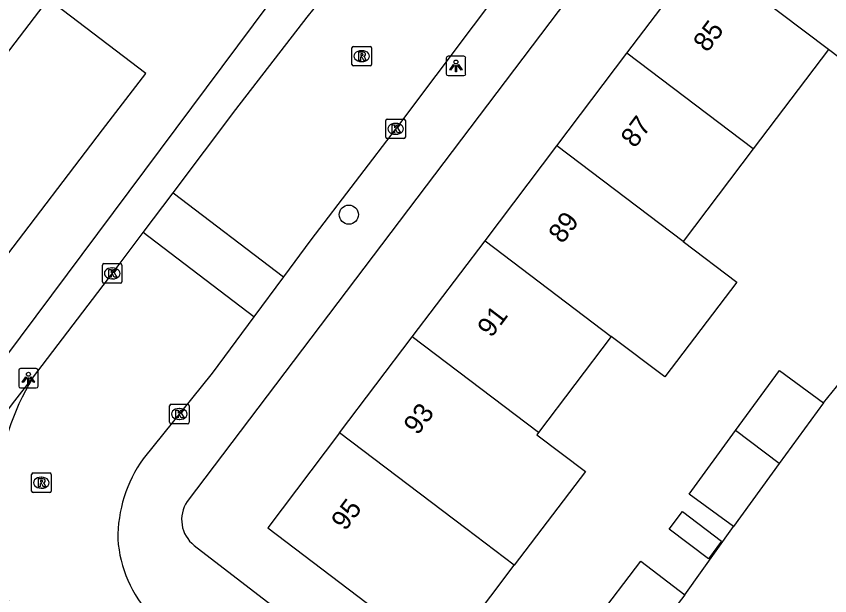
# Model space of a CAD drawing. Extents: x 159040 to 160094, y 381214 to 382518.
# Drawn here: x 159350 to 159391.67, y 381905.78 to 381935.45 of the extents above; entities that cross this region are included whole.
import ezdxf

# ---------------------------------------------------------------- set-up
doc = ezdxf.new("R2010")
doc.units = 0
for name, color, linetype in [('IMGEO_Boom', 7, 'Continuous'), ('IMGEO_Kolk', 7, 'Continuous'), ('IMGEO_Lichtpunt', 7, 'Continuous'), ('IMGEO_Pand', 7, 'Continuous'), ('IMGEO_Pand_nummerreeks', 7, 'Continuous'), ('IMGEO_Rijbaan_lokaal_open', 7, 'Continuous'), ('IMGEO_Rioolput', 7, 'Continuous'), ('IMGEO_Voetpad_open', 7, 'Continuous')]:
    doc.layers.add(name, color=color, linetype=linetype)

msp = doc.modelspace()

# ---------------------------------------------------------------- linework, layer by layer
at = {"layer": 'IMGEO_Boom'}
msp.add_circle((159367.038, 381925.289), 0.489, dxfattribs=at)
at = {"layer": 'IMGEO_Kolk'}
for p, q in [((159368.935, 381929.257), (159368.935, 381930.109)), ((159369.01, 381930.183), (159369.862, 381930.183)), ((159369.936, 381930.109), (159369.936, 381929.257)), ((159369.423, 381929.963), (159369.448, 381929.963)), ((159369.446, 381929.403), (159369.421, 381929.403)), ((159369.862, 381929.183), (159369.01, 381929.183)), ((159354.417, 381921.855), (159354.417, 381922.707)), ((159354.492, 381922.781), (159355.344, 381922.781)), ((159354.905, 381922.561), (159354.93, 381922.561)), ((159355.418, 381922.707), (159355.418, 381921.855)), ((159355.344, 381921.781), (159354.492, 381921.781)), ((159354.928, 381922.001), (159354.903, 381922.001)), ((159357.855, 381914.656), (159357.855, 381915.508)), ((159357.93, 381915.582), (159358.782, 381915.582)), ((159358.856, 381915.508), (159358.856, 381914.656)), ((159358.343, 381915.362), (159358.368, 381915.362)), ((159358.366, 381914.802), (159358.341, 381914.802)), ((159358.782, 381914.582), (159357.93, 381914.582))]:
    msp.add_line(p, q, dxfattribs=at)
for points in [[(159368.935, 381929.257), (159368.935, 381930.109)], [(159369.01, 381930.183), (159369.862, 381930.183)], [(159369.936, 381930.109), (159369.936, 381929.257)], [(159369.256, 381929.883), (159369.379, 381929.883), (159369.379, 381929.732), (159369.509, 381929.883), (159369.673, 381929.883), (159369.527, 381929.732), (159369.68, 381929.483), (159369.528, 381929.483), (159369.443, 381929.647), (159369.379, 381929.58), (159369.379, 381929.483), (159369.256, 381929.483), (159369.256, 381929.883)], [(159369.862, 381929.183), (159369.01, 381929.183)], [(159354.417, 381921.855), (159354.417, 381922.707)], [(159354.492, 381922.781), (159355.344, 381922.781)], [(159355.418, 381922.707), (159355.418, 381921.855)], [(159354.738, 381922.481), (159354.861, 381922.481), (159354.861, 381922.33), (159354.991, 381922.481), (159355.155, 381922.481), (159355.009, 381922.33), (159355.162, 381922.081), (159355.01, 381922.081), (159354.925, 381922.245), (159354.861, 381922.178), (159354.861, 381922.081), (159354.738, 381922.081), (159354.738, 381922.481)], [(159355.344, 381921.781), (159354.492, 381921.781)], [(159357.855, 381914.656), (159357.855, 381915.508)], [(159357.93, 381915.582), (159358.782, 381915.582)], [(159358.856, 381915.508), (159358.856, 381914.656)], [(159358.176, 381915.282), (159358.299, 381915.282), (159358.299, 381915.131), (159358.429, 381915.282), (159358.593, 381915.282), (159358.447, 381915.131), (159358.6, 381914.882), (159358.448, 381914.882), (159358.363, 381915.046), (159358.299, 381914.979), (159358.299, 381914.882), (159358.176, 381914.882), (159358.176, 381915.282)], [(159358.782, 381914.582), (159357.93, 381914.582)]]:
    msp.add_lwpolyline(points, dxfattribs=at)
for centre, start, end in [((159369.012, 381930.107), 91.552, 178.448), ((159369.012, 381930.107), 91.552, 178.448), ((159369.86, 381930.107), 1.552, 88.448), ((159369.86, 381930.107), 1.552, 88.448), ((159369.012, 381929.259), 181.552, 268.448), ((159369.012, 381929.259), 181.552, 268.448), ((159369.86, 381929.259), 271.552, 358.448), ((159369.86, 381929.259), 271.552, 358.448), ((159354.494, 381922.705), 91.552, 178.448), ((159354.494, 381922.705), 91.552, 178.448), ((159355.342, 381922.705), 1.552, 88.448), ((159355.342, 381922.705), 1.552, 88.448), ((159354.494, 381921.857), 181.552, 268.448), ((159354.494, 381921.857), 181.552, 268.448), ((159355.342, 381921.857), 271.552, 358.448), ((159355.342, 381921.857), 271.552, 358.448), ((159357.932, 381915.506), 91.552, 178.448), ((159357.932, 381915.506), 91.552, 178.448), ((159358.78, 381915.506), 1.552, 88.448), ((159358.78, 381915.506), 1.552, 88.448), ((159357.932, 381914.658), 181.552, 268.448), ((159357.932, 381914.658), 181.552, 268.448), ((159358.78, 381914.658), 271.552, 358.448), ((159358.78, 381914.658), 271.552, 358.448)]:
    msp.add_arc(centre, 0.0765, start, end, dxfattribs=at)
for centre, major_axis, ratio, start_param, end_param in [((159369.422, 381929.683), (-0.387, 0.002), 0.722429, 4.712389, 7.853982), ((159369.447, 381929.683), (-0.39, 0.002), 0.717154, 1.570796, 4.712389), ((159354.904, 381922.281), (-0.387, 0.002), 0.722429, 4.712389, 7.853982), ((159354.929, 381922.281), (-0.39, 0.002), 0.717154, 1.570796, 4.712389), ((159358.342, 381915.082), (-0.387, 0.002), 0.722429, 4.712389, 7.853982), ((159358.367, 381915.082), (-0.39, 0.002), 0.717154, 1.570796, 4.712389)]:
    msp.add_ellipse(centre, major_axis=major_axis, ratio=ratio, start_param=start_param, end_param=end_param, dxfattribs=at)
at = {"layer": 'IMGEO_Lichtpunt'}
for p, q in [((159372.929, 381933.402), (159372.121, 381933.402)), ((159372.929, 381933.402), (159372.121, 381933.402)), ((159372.027, 381933.307), (159372.027, 381932.5)), ((159372.027, 381933.307), (159372.027, 381932.5)), ((159373.023, 381932.5), (159373.023, 381933.307)), ((159373.023, 381932.5), (159373.023, 381933.307)), ((159372.121, 381932.406), (159372.929, 381932.406)), ((159372.121, 381932.406), (159372.929, 381932.406)), ((159350.126, 381917.319), (159350.126, 381916.512)), ((159350.126, 381917.319), (159350.126, 381916.512)), ((159351.028, 381917.414), (159350.22, 381917.414)), ((159351.028, 381917.414), (159350.22, 381917.414)), ((159351.122, 381916.512), (159351.122, 381917.319)), ((159351.122, 381916.512), (159351.122, 381917.319)), ((159350.22, 381916.418), (159351.028, 381916.418)), ((159350.22, 381916.418), (159351.028, 381916.418))]:
    msp.add_line(p, q, dxfattribs=at)
for points in [[(159372.401, 381932.971), (159372.44, 381932.943), (159372.252, 381932.681), (159372.214, 381932.708), (159372.401, 381932.971)], [(159372.613, 381932.943), (159372.651, 381932.97), (159372.838, 381932.708), (159372.799, 381932.68), (159372.613, 381932.943)], [(159372.503, 381932.923), (159372.55, 381932.923), (159372.55, 381932.601), (159372.503, 381932.601), (159372.503, 381932.923)], [(159350.5, 381916.983), (159350.539, 381916.955), (159350.351, 381916.693), (159350.313, 381916.72), (159350.5, 381916.983)], [(159350.602, 381916.935), (159350.649, 381916.935), (159350.649, 381916.613), (159350.602, 381916.613), (159350.602, 381916.935)], [(159350.712, 381916.955), (159350.75, 381916.982), (159350.937, 381916.72), (159350.898, 381916.692), (159350.712, 381916.955)]]:
    msp.add_lwpolyline(points, dxfattribs=at)
for centre in [(159372.526, 381933.105), (159350.625, 381917.117)]:
    msp.add_circle(centre, 0.0994, dxfattribs=at)
for centre, start, end in [((159372.121, 381933.307), 90, 180), ((159372.121, 381933.307), 90, 180), ((159372.929, 381933.307), 0, 90), ((159372.929, 381933.307), 0, 90), ((159372.121, 381932.5), 180, 270), ((159372.121, 381932.5), 180, 270), ((159372.929, 381932.5), 270, 0), ((159372.929, 381932.5), 270, 360), ((159350.22, 381917.319), 90, 180), ((159350.22, 381917.319), 90, 180), ((159351.028, 381917.319), 0, 90), ((159351.028, 381917.319), 0, 90), ((159350.22, 381916.512), 180, 270), ((159350.22, 381916.512), 180, 270), ((159351.028, 381916.512), 270, 0), ((159351.028, 381916.512), 270, 360)]:
    msp.add_arc(centre, 0.0946, start, end, dxfattribs=at)
at = {"layer": 'IMGEO_Pand'}
for points in [[(159381.285, 381933.558), (159385.134, 381938.642)], [(159391.603, 381933.745), (159389.12, 381935.624), (159385.134, 381938.642)], [(159344.161, 381926.714), (159349.244, 381922.836), (159354.423, 381929.625), (159356.635, 381932.524), (159351.641, 381936.334), (159349.429, 381933.435), (159349.34, 381933.503)], [(159377.694, 381928.814), (159381.285, 381933.558)], [(159387.754, 381928.661), (159381.285, 381933.558)], [(159391.603, 381933.745), (159387.754, 381928.661)], [(159374.014, 381923.953), (159377.694, 381928.814)], [(159384.163, 381923.917), (159377.694, 381928.814)], [(159387.754, 381928.661), (159384.163, 381923.917)], [(159370.29, 381919.034), (159374.014, 381923.953)], [(159374.014, 381923.953), (159380.483, 381919.056)], [(159384.163, 381923.917), (159386.906, 381921.84), (159383.226, 381916.979), (159380.483, 381919.056)], [(159366.564, 381914.112), (159370.29, 381919.034)], [(159376.759, 381914.137), (159370.29, 381919.034)], [(159380.483, 381919.056), (159376.759, 381914.137)], [(159386.852, 381914.234), (159389.093, 381917.303), (159391.36, 381915.647)], [(159391.36, 381915.647), (159389.091, 381912.54)], [(159386.739, 381909.319), (159384.472, 381910.975), (159386.852, 381914.234)], [(159389.091, 381912.54), (159386.852, 381914.234)], [(159366.564, 381914.112), (159362.881, 381909.247), (159369.35, 381904.35), (159369.484, 381904.527), (159371.965, 381902.649), (159375.514, 381907.337)], [(159375.514, 381907.337), (159373.033, 381909.215), (159366.564, 381914.112)], [(159376.759, 381914.137), (159376.674, 381914.024), (159379.154, 381912.146), (159375.514, 381907.337)], [(159389.091, 381912.54), (159386.739, 381909.319)], [(159386.131, 381908.565), (159385.456, 381907.674), (159383.45, 381909.193), (159384.124, 381910.084), (159386.131, 381908.565)], [(159379.036, 381904.671), (159379.173, 381904.851), (159379.655, 381904.484), (159381.994, 381907.552), (159384.249, 381905.832)], [(159384.249, 381905.832), (159381.779, 381902.594)]]:
    msp.add_lwpolyline(points, dxfattribs=at)
at = {"layer": 'IMGEO_Rijbaan_lokaal_open'}
for points in [[(159410.86, 381984.24), (159405.257, 381976.785), (159392.08, 381959.597), (159382.82, 381947.331), (159375.274, 381937.448), (159369.627, 381929.935), (159365.099, 381923.996), (159363.697, 381922.105)], [(159358.041, 381926.414), (159361.248, 381930.665), (159364.911, 381935.394), (159365.26, 381935.852)], [(159356.505, 381924.378), (159358.041, 381926.414)], [(159358.041, 381926.414), (159363.697, 381922.105)], [(159350.832, 381916.923), (159355.22, 381922.674), (159356.505, 381924.378)], [(159362.178, 381920.056), (159356.505, 381924.378)], [(159363.697, 381922.105), (159362.178, 381920.056)], [(159362.178, 381920.056), (159360.046, 381917.18), (159356.505, 381912.787)], [(159391.36, 381915.647), (159394.01, 381918.924)], [(159384.249, 381905.832), (159386.739, 381909.319)]]:
    msp.add_lwpolyline(points, dxfattribs=at)
for centre, radius, start, end in [((159362.666, 381909.89), 13.766, 149.2758, 198.4328), ((159362.182, 381908.731), 6.977, 144.4529, 180.4746), ((159361.624, 381909.122), 6.435, 184.0011, 222.738)]:
    msp.add_arc(centre, radius, start, end, dxfattribs=at)
at = {"layer": 'IMGEO_Rioolput'}
for p, q in [((159367.199, 381932.978), (159367.199, 381933.83)), ((159367.274, 381933.904), (159368.126, 381933.904)), ((159368.2, 381933.83), (159368.2, 381932.978)), ((159367.687, 381933.684), (159367.712, 381933.684)), ((159367.71, 381933.124), (159367.685, 381933.124)), ((159368.126, 381932.904), (159367.274, 381932.904)), ((159350.789, 381911.138), (159350.789, 381911.99)), ((159350.864, 381912.064), (159351.716, 381912.064)), ((159351.277, 381911.844), (159351.302, 381911.844)), ((159351.79, 381911.99), (159351.79, 381911.138)), ((159351.716, 381911.064), (159350.864, 381911.064)), ((159351.3, 381911.284), (159351.275, 381911.284))]:
    msp.add_line(p, q, dxfattribs=at)
for points in [[(159367.199, 381932.978), (159367.199, 381933.83)], [(159367.274, 381933.904), (159368.126, 381933.904)], [(159368.2, 381933.83), (159368.2, 381932.978)], [(159367.788, 381933.602), (159367.536, 381933.604), (159367.536, 381933.204)], [(159367.714, 381933.523), (159367.66, 381933.523), (159367.66, 381933.442)], [(159367.66, 381933.442), (159367.712, 381933.442)], [(159367.536, 381933.204), (159367.66, 381933.204), (159367.66, 381933.366), (159367.671, 381933.366)], [(159367.718, 381933.337), (159367.789, 381933.204), (159367.929, 381933.204), (159367.864, 381933.33)], [(159368.126, 381932.904), (159367.274, 381932.904)], [(159350.789, 381911.138), (159350.789, 381911.99)], [(159350.864, 381912.064), (159351.716, 381912.064)], [(159351.378, 381911.762), (159351.126, 381911.764), (159351.126, 381911.364)], [(159351.79, 381911.99), (159351.79, 381911.138)], [(159351.126, 381911.364), (159351.25, 381911.364), (159351.25, 381911.526), (159351.261, 381911.526)], [(159351.304, 381911.683), (159351.25, 381911.683), (159351.25, 381911.602)], [(159351.25, 381911.602), (159351.302, 381911.602)], [(159351.308, 381911.497), (159351.379, 381911.364), (159351.519, 381911.364), (159351.454, 381911.49)], [(159351.716, 381911.064), (159350.864, 381911.064)]]:
    msp.add_lwpolyline(points, dxfattribs=at)
for centre, radius, start, end in [((159367.276, 381933.828), 0.0765, 91.552, 178.448), ((159367.276, 381933.828), 0.0765, 91.552, 178.448), ((159368.124, 381933.828), 0.0765, 1.552, 88.448), ((159368.124, 381933.828), 0.0765, 1.552, 88.448), ((159367.696, 381933.631), 0.19, 274.7715, 282.9687), ((159367.72, 381933.427), 0.0964, 77.0061, 93.1865), ((159367.734, 381933.484), 0.0378, 276.6634, 79.6772), ((159367.787, 381933.492), 0.109, 350.3612, 89.416), ((159367.785, 381933.492), 0.112, 277.5842, 350.9817), ((159367.769, 381933.277), 0.108, 29.5134, 73.7905), ((159367.276, 381932.98), 0.0765, 181.552, 268.448), ((159367.276, 381932.98), 0.0765, 181.552, 268.448), ((159367.67, 381933.313), 0.0533, 26.0293, 88.6989), ((159368.124, 381932.98), 0.0765, 271.552, 358.448), ((159368.124, 381932.98), 0.0765, 271.552, 358.448), ((159350.866, 381911.988), 0.0765, 91.552, 178.448), ((159350.866, 381911.988), 0.0765, 91.552, 178.448), ((159351.377, 381911.652), 0.109, 350.3612, 89.416), ((159351.714, 381911.988), 0.0765, 1.552, 88.448), ((159351.714, 381911.988), 0.0765, 1.552, 88.448), ((159351.26, 381911.473), 0.0533, 26.0293, 88.6989), ((159351.286, 381911.791), 0.19, 274.7715, 282.9687), ((159351.31, 381911.587), 0.0964, 77.0061, 93.1865), ((159351.324, 381911.644), 0.0378, 276.6634, 79.6772), ((159351.375, 381911.652), 0.112, 277.5842, 350.9817), ((159351.359, 381911.437), 0.108, 29.5134, 73.7905), ((159350.866, 381911.14), 0.0765, 181.552, 268.448), ((159350.866, 381911.14), 0.0765, 181.552, 268.448), ((159351.714, 381911.14), 0.0765, 271.552, 358.448), ((159351.714, 381911.14), 0.0765, 271.552, 358.448)]:
    msp.add_arc(centre, radius, start, end, dxfattribs=at)
for centre, major_axis, ratio, start_param, end_param in [((159367.686, 381933.404), (-0.387, 0.002), 0.722429, 4.712389, 7.853982), ((159367.711, 381933.404), (-0.39, 0.002), 0.717154, 1.570796, 4.712389), ((159351.276, 381911.564), (-0.387, 0.002), 0.722429, 4.712389, 7.853982), ((159351.301, 381911.564), (-0.39, 0.002), 0.717154, 1.570796, 4.712389)]:
    msp.add_ellipse(centre, major_axis=major_axis, ratio=ratio, start_param=start_param, end_param=end_param, dxfattribs=at)
at = {"layer": 'IMGEO_Voetpad_open'}
for points in [[(159381.864, 381941.117), (159358.765, 381910.606)], [(159362.932, 381936.091), (159349.407, 381917.941), (159348.619, 381918.534)], [(159398.631, 381925.252), (159400.124, 381927.297), (159391.603, 381933.745)], [(159343.639, 381907.464), (159349.936, 381915.749), (159350.832, 381916.923)], [(159359.115, 381908.355), (159376.15, 381895.237), (159376.238, 381895.351), (159378.01, 381897.652)]]:
    msp.add_lwpolyline(points, dxfattribs=at)
msp.add_arc((159360.137, 381909.667), 1.663, 145.6022, 232.0737, dxfattribs=at)

# ---------------------------------------------------------------- texts
at = {"layer": 'IMGEO_Pand_nummerreeks'}
for s, rotation, p in [('85', 52.8731, (159385.396, 381933.554)), ('87', 52.8731, (159381.687, 381928.655)), ('89', 52.8725, (159377.978, 381923.756)), ('91', 52.8731, (159374.337, 381918.947)), ('93', 52.8725, (159370.56, 381913.957)), ('95', 52.8725, (159366.852, 381909.058))]:
    msp.add_text(s, height=1, rotation=rotation, dxfattribs=at).set_placement(p)

doc.saveas('drawing.dxf')
